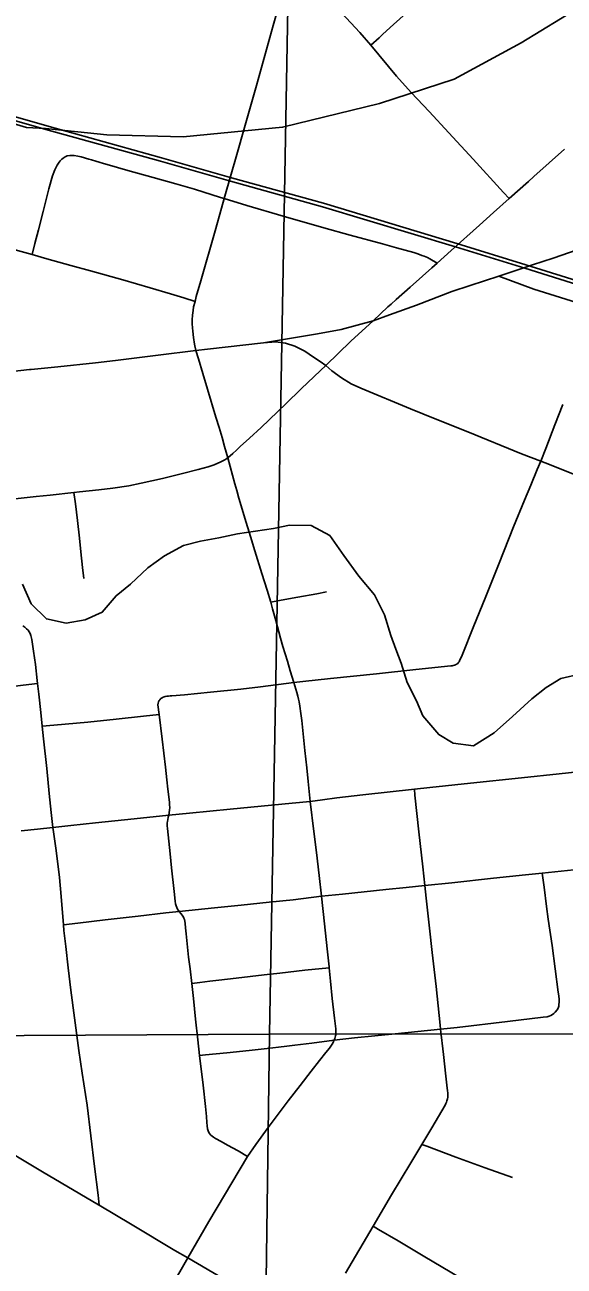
# Model space of a CAD drawing. Extents: x 0 to 34, y 0 to 22.
# Drawn here: x 4.1458 to 4.3311, y 15.6684 to 16.0949 of the extents above; entities that cross this region are included whole.
import ezdxf

# ---------------------------------------------------------------- set-up
doc = ezdxf.new("R2010")
doc.units = 0
for name, color, linetype in [('GM_X_City_Street', 7, 'Continuous'), ('GM_X_Corporation', 7, 'Continuous'), ('GM_X_County_Road', 7, 'Continuous'), ('GM_X_Minor_River', 7, 'Continuous'), ('GM_X_Rail_Line', 7, 'Continuous'), ('GM_X_State_Route', 7, 'Continuous')]:
    doc.layers.add(name, color=color, linetype=linetype)

msp = doc.modelspace()

# ---------------------------------------------------------------- linework, layer by layer
at = {"layer": 'GM_X_City_Street'}
for points in [[(4.26466, 16.08783), (4.26757, 16.09042), (4.26866, 16.09149), (4.27138, 16.094), (4.2824, 16.104), (4.28956, 16.11045), (4.296, 16.11625), (4.31072, 16.12958), (4.32847, 16.14558), (4.34819, 16.16361)], [(4.21436, 16.03515), (4.21676, 16.04353), (4.21848, 16.04951), (4.22158, 16.06041), (4.22543, 16.07398), (4.23115, 16.0946), (4.23554, 16.11014), (4.23644, 16.11303), (4.2371, 16.11463), (4.23801, 16.11653)], [(4.25312, 16.10055), (4.26087, 16.09219), (4.26466, 16.08783), (4.2735, 16.07718), (4.27858, 16.07158), (4.28475, 16.06512), (4.29154, 16.05773), (4.29983, 16.04871), (4.31024, 16.03731), (4.31222, 16.03515)], [(4.1483, 16.01592), (4.1493, 16.01973), (4.15053, 16.02441), (4.15211, 16.03074), (4.15406, 16.03854), (4.15535, 16.043), (4.15611, 16.04503), (4.15694, 16.04669), (4.15764, 16.04772), (4.15799, 16.04818), (4.15851, 16.0487)], [(4.15851, 16.0487), (4.15906, 16.0491), (4.15967, 16.04951), (4.16043, 16.04983), (4.16127, 16.04997), (4.16194, 16.04997), (4.16275, 16.04995), (4.16406, 16.04974), (4.16519, 16.04948), (4.1678, 16.04873), (4.1687, 16.04845), (4.17019, 16.04805), (4.17139, 16.04768), (4.17288, 16.04725), (4.17408, 16.04691), (4.18126, 16.04485), (4.18995, 16.04241), (4.19771, 16.04025), (4.20415, 16.03836), (4.21311, 16.03553), (4.21436, 16.03515), (4.22205, 16.0328), (4.23455, 16.02916), (4.24858, 16.02516), (4.25765, 16.02258), (4.2687, 16.01959), (4.27352, 16.01826), (4.27946, 16.01662), (4.28047, 16.0163), (4.28137, 16.01598), (4.28227, 16.01566), (4.28298, 16.01539), (4.28412, 16.01491), (4.28494, 16.01447), (4.2875, 16.01304)], [(4.08886, 16.03539), (4.09054, 16.0339), (4.09132, 16.0332), (4.09214, 16.03248), (4.09301, 16.03187), (4.0944, 16.03117), (4.09585, 16.03065), (4.09736, 16.03022), (4.10357, 16.02859), (4.11576, 16.02531), (4.12499, 16.02265), (4.13417, 16.02002), (4.14334, 16.01736), (4.1483, 16.01592), (4.15341, 16.01449), (4.1616, 16.01217), (4.16839, 16.01032), (4.17955, 16.00729), (4.18887, 16.00456), (4.19586, 16.00247), (4.20044, 16.00104), (4.2043, 15.99983)], [(4.2043, 15.99983), (4.20474, 16.0015), (4.20632, 16.00691), (4.21122, 16.02411), (4.21342, 16.03186), (4.21436, 16.03515)], [(4.3087, 16.00857), (4.32066, 16.00405), (4.34453, 15.99656), (4.3798, 15.98511), (4.38108, 15.98462), (4.38187, 15.98418), (4.38266, 15.98354), (4.383, 15.98285), (4.38305, 15.98186), (4.38295, 15.98087), (4.38231, 15.97944), (4.36229, 15.92929)], [(4.20462, 15.983), (4.20417, 15.98515), (4.20378, 15.98746), (4.20355, 15.9896), (4.20345, 15.99076), (4.20333, 15.99217), (4.20337, 15.99356), (4.20345, 15.99517), (4.20362, 15.99676), (4.2038, 15.99794), (4.2043, 15.99983)], [(4.2156, 15.94612), (4.21447, 15.95004), (4.21359, 15.95305), (4.21257, 15.95657), (4.21147, 15.96012), (4.20861, 15.96967), (4.20699, 15.97509), (4.2055, 15.98007), (4.20462, 15.983)], [(4.2278, 15.98565), (4.2321, 15.98593), (4.23534, 15.98552), (4.23861, 15.98449), (4.24198, 15.98279), (4.24495, 15.98074), (4.24724, 15.97918), (4.24921, 15.97787)], [(4.24921, 15.97787), (4.25133, 15.97604), (4.25467, 15.97362), (4.25791, 15.97157), (4.26121, 15.97), (4.27832, 15.96295), (4.28679, 15.95951), (4.29799, 15.955), (4.31648, 15.94754), (4.32308, 15.94495)], [(4.2938, 15.87501), (4.29415, 15.87521), (4.29443, 15.8754), (4.29474, 15.8757), (4.29501, 15.87604), (4.2952, 15.87635), (4.29613, 15.87836), (4.30014, 15.8884), (4.30398, 15.89788), (4.30881, 15.90998), (4.31374, 15.92238), (4.31747, 15.93158), (4.31961, 15.93674), (4.32185, 15.94206), (4.32308, 15.94495), (4.32482, 15.94933), (4.32792, 15.95745), (4.33064, 15.96439)], [(4.23029, 15.8965), (4.22906, 15.90069), (4.2273, 15.90634), (4.22487, 15.91416), (4.22335, 15.91915), (4.22143, 15.92534), (4.2198, 15.93083), (4.21938, 15.93224), (4.21867, 15.93488), (4.21803, 15.9372), (4.21722, 15.94016), (4.2156, 15.94612)], [(4.32308, 15.94495), (4.32605, 15.94379), (4.35518, 15.93216), (4.36229, 15.92929), (4.39987, 15.91415), (4.43006, 15.90193), (4.43075, 15.90165)], [(4.16606, 15.90467), (4.16568, 15.90845), (4.16508, 15.91385), (4.16457, 15.91851), (4.16388, 15.92459), (4.16323, 15.93037), (4.16272, 15.93424)], [(4.23029, 15.8965), (4.23393, 15.89722), (4.23958, 15.89825), (4.24616, 15.89944), (4.24951, 15.90003)], [(4.23824, 15.86898), (4.23702, 15.873), (4.23604, 15.87623), (4.23451, 15.88126), (4.23364, 15.88422), (4.23204, 15.8902), (4.23094, 15.89429), (4.23029, 15.8965)], [(4.17142, 15.68936), (4.171, 15.69279), (4.16979, 15.70272), (4.16722, 15.72376), (4.16553, 15.73475), (4.16436, 15.7425), (4.16164, 15.76326), (4.16075, 15.7709), (4.15988, 15.77825), (4.15929, 15.78371), (4.15908, 15.78572), (4.15828, 15.79537), (4.15769, 15.8019), (4.15709, 15.8076), (4.15645, 15.81201), (4.15563, 15.81759), (4.15542, 15.81913), (4.1549, 15.82426), (4.15422, 15.83081), (4.15334, 15.83937), (4.15229, 15.84963), (4.15184, 15.85396), (4.15131, 15.85869), (4.1506, 15.86494), (4.15019, 15.86858), (4.1501, 15.86961), (4.14946, 15.87515), (4.14886, 15.87974), (4.14821, 15.88371), (4.14789, 15.88508), (4.14764, 15.88576), (4.14729, 15.88639), (4.14694, 15.88687), (4.14641, 15.88743), (4.14585, 15.88792), (4.14518, 15.88839)], [(4.19221, 15.86304), (4.19256, 15.8634), (4.19299, 15.86366), (4.1934, 15.86386), (4.19375, 15.86402), (4.1941, 15.86413), (4.19463, 15.86422), (4.19518, 15.86428), (4.19577, 15.86433), (4.19635, 15.86438), (4.20065, 15.86476), (4.2096, 15.86557), (4.22005, 15.86662), (4.22681, 15.8675), (4.23824, 15.86898), (4.24129, 15.86934), (4.2508, 15.8703), (4.26662, 15.87188), (4.28012, 15.87335), (4.29215, 15.87463), (4.29263, 15.87468), (4.29302, 15.87475), (4.29346, 15.87488), (4.2938, 15.87501)], [(4.10605, 15.86321), (4.11056, 15.86382), (4.11784, 15.86476), (4.13007, 15.8662), (4.13988, 15.86736), (4.14529, 15.868), (4.15019, 15.86858)], [(4.2439, 15.82808), (4.24319, 15.83488), (4.24266, 15.83959), (4.24206, 15.84553), (4.24098, 15.85592), (4.24066, 15.85826), (4.24032, 15.86085), (4.24008, 15.86225), (4.2399, 15.86322), (4.23966, 15.86419), (4.23928, 15.86555), (4.23824, 15.86898)], [(4.19528, 15.82335), (4.19555, 15.82511), (4.19562, 15.82605), (4.19559, 15.82692), (4.19552, 15.82786), (4.19498, 15.8323), (4.19461, 15.83551), (4.19414, 15.8398), (4.19298, 15.84947), (4.19197, 15.85791), (4.19154, 15.86122), (4.19159, 15.86179), (4.19175, 15.86235), (4.19198, 15.86275), (4.19221, 15.86304)], [(4.15184, 15.85396), (4.15577, 15.85425), (4.16746, 15.85535), (4.17722, 15.85633), (4.18662, 15.85734), (4.19197, 15.85791)], [(4.14453, 15.81794), (4.15017, 15.81855), (4.15542, 15.81913), (4.16168, 15.81981), (4.17011, 15.82072), (4.18337, 15.8221), (4.19528, 15.82335), (4.20244, 15.82405), (4.21633, 15.8254), (4.23772, 15.82748), (4.2439, 15.82808), (4.24815, 15.82863), (4.25297, 15.82927), (4.26193, 15.83032), (4.27965, 15.83229), (4.28498, 15.83288), (4.29889, 15.83432), (4.31645, 15.83614), (4.32945, 15.83754), (4.35724, 15.84057)], [(4.25603, 15.66608), (4.26546, 15.68213), (4.27183, 15.69297), (4.27842, 15.70396), (4.28223, 15.71027), (4.28568, 15.71596), (4.2902, 15.72378), (4.29048, 15.72437), (4.29066, 15.72478), (4.29083, 15.72524), (4.29099, 15.72587), (4.29111, 15.72653), (4.29114, 15.72713), (4.29115, 15.72789), (4.29105, 15.72879), (4.29097, 15.72962), (4.29045, 15.73369), (4.28962, 15.74117), (4.28864, 15.74984), (4.28849, 15.75118), (4.28709, 15.76455), (4.28577, 15.77618), (4.28486, 15.78453), (4.28371, 15.79489), (4.28325, 15.79917), (4.28255, 15.80566), (4.28123, 15.81759), (4.27987, 15.83021), (4.27965, 15.83229)], [(4.24772, 15.79549), (4.2469, 15.80265), (4.24598, 15.81058), (4.24515, 15.81777), (4.2439, 15.82808)], [(4.22228, 15.70615), (4.21907, 15.70803), (4.21549, 15.71004), (4.21332, 15.71125), (4.21136, 15.71235), (4.21062, 15.71277), (4.2102, 15.71305), (4.20977, 15.71345), (4.2092, 15.71415), (4.20883, 15.71488), (4.20862, 15.71563), (4.2085, 15.71661), (4.20839, 15.71783), (4.20821, 15.71987), (4.20791, 15.72326), (4.20714, 15.73058), (4.20586, 15.74084), (4.20529, 15.74615), (4.20446, 15.75326), (4.20375, 15.76036), (4.20323, 15.76559), (4.20259, 15.77054), (4.20208, 15.77453), (4.20124, 15.7826), (4.20103, 15.78469), (4.20088, 15.78616), (4.20078, 15.78694), (4.20064, 15.78757), (4.20049, 15.78797), (4.20034, 15.78832), (4.20016, 15.78864), (4.19989, 15.78904), (4.19944, 15.78963), (4.1989, 15.79032), (4.19832, 15.79109), (4.19801, 15.79162), (4.19778, 15.79224), (4.19765, 15.79288), (4.19751, 15.79379), (4.19712, 15.79719), (4.19625, 15.80525), (4.19575, 15.8101), (4.1948, 15.81873), (4.19472, 15.81969), (4.19475, 15.82058), (4.19483, 15.82127), (4.19491, 15.82182), (4.19511, 15.82266), (4.19528, 15.82335)], [(4.15908, 15.78572), (4.16404, 15.7863), (4.17345, 15.78738), (4.18477, 15.78869), (4.19426, 15.78979), (4.1989, 15.79032), (4.21094, 15.79156), (4.22016, 15.7925), (4.22982, 15.79348), (4.23799, 15.79431), (4.24772, 15.79549), (4.25498, 15.79624), (4.26985, 15.79778), (4.27683, 15.7985), (4.28325, 15.79917), (4.29249, 15.80016), (4.30689, 15.8017), (4.31779, 15.80286), (4.32358, 15.80348), (4.33657, 15.80484), (4.3485, 15.80613), (4.36206, 15.80751), (4.37156, 15.80837), (4.37682, 15.80889)], [(4.32808, 15.75574), (4.3287, 15.75651), (4.32903, 15.75712), (4.32923, 15.7577), (4.32934, 15.75831), (4.32941, 15.75915), (4.32939, 15.76007), (4.32925, 15.76129), (4.32908, 15.76262), (4.32695, 15.77859), (4.32566, 15.78768), (4.32506, 15.79198), (4.3242, 15.79865), (4.32358, 15.80348)], [(4.25041, 15.77089), (4.25037, 15.77127), (4.2497, 15.7774), (4.24877, 15.78607), (4.24772, 15.79549)], [(4.20323, 15.76559), (4.20598, 15.76592), (4.20941, 15.76634), (4.21252, 15.76672), (4.2184, 15.76741), (4.228, 15.76849), (4.23344, 15.7691), (4.24201, 15.77009), (4.25041, 15.77089)], [(4.25211, 15.74612), (4.25233, 15.74667), (4.25248, 15.74709), (4.25261, 15.74751), (4.25267, 15.74792), (4.25271, 15.74834), (4.25273, 15.74885), (4.25269, 15.74932), (4.25265, 15.74993), (4.25225, 15.75362), (4.25146, 15.76042), (4.25089, 15.76632), (4.25041, 15.77089)], [(4.20586, 15.74084), (4.2079, 15.74103), (4.2152, 15.74171), (4.22287, 15.74253), (4.22903, 15.74319), (4.23303, 15.74368), (4.23579, 15.74404), (4.23856, 15.74439), (4.2444, 15.74509), (4.25211, 15.74612), (4.25904, 15.74685), (4.27307, 15.74827), (4.28864, 15.74984), (4.29435, 15.75042), (4.31163, 15.75245), (4.32391, 15.75393), (4.32532, 15.75412), (4.32596, 15.75429), (4.32656, 15.75453), (4.3271, 15.75484), (4.32761, 15.75524), (4.32808, 15.75574)], [(4.22228, 15.70615), (4.22518, 15.71028), (4.22944, 15.71604), (4.2363, 15.7252), (4.24048, 15.73054), (4.2442, 15.73538), (4.24711, 15.73912), (4.24927, 15.7418), (4.25046, 15.74335), (4.25117, 15.74432), (4.2516, 15.74508), (4.2519, 15.74557), (4.25211, 15.74612)], [(4.28223, 15.71027), (4.28391, 15.70964), (4.29391, 15.7059), (4.30402, 15.70224), (4.31336, 15.69891)], [(4.20183, 15.67127), (4.20907, 15.6838), (4.22228, 15.70615)], [(4.26546, 15.68213), (4.26735, 15.68105), (4.2741, 15.67718), (4.2833, 15.67169), (4.2919, 15.6665), (4.30105, 15.66106), (4.30616, 15.65803), (4.31864, 15.65088), (4.33644, 15.6404), (4.34619, 15.63456), (4.35281, 15.63074), (4.35573, 15.62893), (4.35666, 15.62829), (4.3575, 15.62765), (4.35805, 15.62716), (4.35846, 15.62673), (4.35879, 15.6263), (4.35907, 15.62591), (4.35946, 15.62523), (4.35984, 15.62433)], [(4.1678, 15.62947), (4.17279, 15.63318), (4.17653, 15.63596), (4.18286, 15.64098), (4.18365, 15.64168), (4.18439, 15.64247), (4.18496, 15.64321), (4.1857, 15.64427), (4.18632, 15.64521), (4.19129, 15.6535), (4.19907, 15.66647), (4.20183, 15.67127)]]:
    msp.add_lwpolyline(points, dxfattribs=at)
at = {"layer": 'GM_X_Corporation'}
msp.add_lwpolyline([(4.23879, 16.2485), (4.22989, 15.74816), (3.70332, 15.74532)], dxfattribs=at)
for points in [[(4.75095, 16.25107), (4.74242, 15.74864), (4.22989, 15.74816), (4.23879, 16.2485)], [(4.22989, 15.74816), (4.22309, 15.24934), (3.70377, 15.25213), (3.70332, 15.74532)], [(4.74242, 15.74864), (4.73217, 15.24548), (4.22309, 15.24934), (4.22989, 15.74816)]]:
    msp.add_lwpolyline(points, close=True, dxfattribs=at)
at = {"layer": 'GM_X_County_Road'}
for points in [[(4.12225, 15.71842), (4.13428, 15.71136), (4.15193, 15.70088), (4.17113, 15.68953), (4.17142, 15.68936)], [(4.17142, 15.68936), (4.18273, 15.68263), (4.19741, 15.67387), (4.20183, 15.67127)], [(4.20183, 15.67127), (4.21372, 15.66426), (4.22768, 15.65599), (4.24427, 15.6463)]]:
    msp.add_lwpolyline(points, dxfattribs=at)
at = {"layer": 'GM_X_Minor_River'}
msp.add_lwpolyline([(4.14498, 15.90277), (4.14797, 15.89592), (4.15325, 15.89076), (4.16007, 15.88938), (4.16653, 15.89047), (4.17243, 15.89308), (4.17721, 15.89874), (4.18217, 15.90268), (4.18809, 15.90833), (4.19382, 15.91246), (4.20029, 15.91602), (4.20619, 15.91749), (4.21246, 15.91858), (4.21892, 15.92005), (4.23126, 15.92186), (4.23677, 15.92295), (4.24417, 15.9229), (4.2506, 15.91943), (4.25548, 15.91257), (4.26055, 15.90551), (4.26601, 15.89901), (4.26937, 15.89216), (4.2716, 15.88512), (4.27327, 15.88036), (4.27514, 15.87561), (4.27717, 15.86895), (4.28035, 15.86266), (4.28259, 15.85752), (4.28805, 15.85103), (4.29296, 15.84815), (4.29997, 15.84715), (4.30703, 15.85165), (4.31333, 15.85729), (4.32001, 15.86331), (4.32498, 15.86726), (4.32993, 15.87026), (4.33696, 15.87191)], dxfattribs=at)
at = {"layer": 'GM_X_Rail_Line'}
msp.add_line((4.14641, 16.05965), (4.15293, 16.05922), dxfattribs=at)
for points in [[(4.15293, 16.05922), (4.17398, 16.05703), (4.20024, 16.0564), (4.23441, 16.05966), (4.26773, 16.06786), (4.29331, 16.07623), (4.3164, 16.08865), (4.34332, 16.10532), (4.36475, 16.12232), (4.38646, 16.14048), (4.40334, 16.15893), (4.41816, 16.18091), (4.48068, 16.27821), (4.62499, 16.50082), (4.83086, 16.81428), (4.95348, 17.00356)], [(3.74046, 16.13217), (3.79455, 16.12385), (3.82854, 16.11745), (3.88107, 16.10939), (3.93557, 16.10216), (3.96756, 16.0982), (3.99536, 16.09551), (4.02043, 16.0937), (4.02899, 16.09265), (4.04068, 16.091), (4.04842, 16.08956), (4.06035, 16.0868), (4.15338, 16.06014), (4.19277, 16.04923), (4.21681, 16.04236), (4.24844, 16.03355), (4.2942, 16.0198), (4.31798, 16.01241), (4.35803, 15.99991)], [(3.74028, 16.13094), (3.79436, 16.12262), (3.82911, 16.11613), (3.88131, 16.10808), (3.93343, 16.10109), (3.9674, 16.09697), (3.99526, 16.09428), (4.02031, 16.09246), (4.02883, 16.09142), (4.04047, 16.08977), (4.04817, 16.08834), (4.06004, 16.08559), (4.15304, 16.05895), (4.19243, 16.04803), (4.21647, 16.04116), (4.24809, 16.03235), (4.29384, 16.01861), (4.31761, 16.01123), (4.35766, 15.99872)], [(3.87267, 15.94556), (3.93258, 16.023), (3.96589, 16.0641), (3.9729, 16.07), (3.98031, 16.0754), (3.99264, 16.08069), (4.00586, 16.08535), (4.01723, 16.08801), (4.02665, 16.08895), (4.04143, 16.08832), (4.07096, 16.08181), (4.0999, 16.07348), (4.14641, 16.05965)]]:
    msp.add_lwpolyline(points, dxfattribs=at)
at = {"layer": 'GM_X_State_Route'}
msp.add_line((4.24738, 15.97613), (4.24921, 15.97787), dxfattribs=at)
for points in [[(4.27164, 15.99891), (4.27343, 16.00054), (4.27826, 16.00478), (4.28241, 16.00849), (4.28563, 16.01137), (4.2875, 16.01304), (4.29226, 16.01735), (4.30198, 16.02604), (4.30689, 16.03043), (4.31222, 16.03515), (4.31889, 16.04107), (4.32074, 16.04273), (4.33122, 16.05213)], [(4.31691, 16.01128), (4.32029, 16.01239), (4.3273, 16.01473), (4.34643, 16.02138)], [(4.26549, 15.99321), (4.27114, 15.99526), (4.28037, 15.99861), (4.29257, 16.00325), (4.29877, 16.00528), (4.3087, 16.00857), (4.31691, 16.01128)], [(4.26549, 15.99321), (4.27057, 15.99794), (4.27164, 15.99891)], [(4.26549, 15.99321), (4.25446, 15.99015), (4.24639, 15.98875), (4.2278, 15.98565)], [(4.24921, 15.97787), (4.25782, 15.98622), (4.26549, 15.99321)], [(4.20462, 15.983), (4.19162, 15.9814), (4.17702, 15.9796), (4.17016, 15.97877), (4.15715, 15.97743), (4.14796, 15.97647)], [(4.2278, 15.98565), (4.20854, 15.98348), (4.20462, 15.983)], [(4.14796, 15.97647), (4.14745, 15.97642), (4.11936, 15.97321), (4.09705, 15.97056)], [(4.2156, 15.94612), (4.21728, 15.94756), (4.2185, 15.94871), (4.2198, 15.94998), (4.22302, 15.9529), (4.22698, 15.9565), (4.23546, 15.96465), (4.24077, 15.96985), (4.24738, 15.97613)], [(4.16272, 15.93424), (4.16465, 15.93444), (4.17121, 15.93515), (4.17605, 15.9357), (4.18155, 15.93655), (4.18579, 15.93743), (4.19312, 15.93903), (4.19999, 15.9407), (4.20535, 15.94206), (4.20881, 15.94299), (4.21092, 15.94371), (4.21317, 15.94473), (4.2145, 15.94544), (4.2156, 15.94612)], [(4.09882, 15.92718), (4.10695, 15.92811), (4.11625, 15.92916), (4.12666, 15.93035), (4.13554, 15.93131), (4.14256, 15.93204), (4.1497, 15.93278), (4.1545, 15.93332), (4.16272, 15.93424)]]:
    msp.add_lwpolyline(points, dxfattribs=at)

doc.saveas('drawing.dxf')
